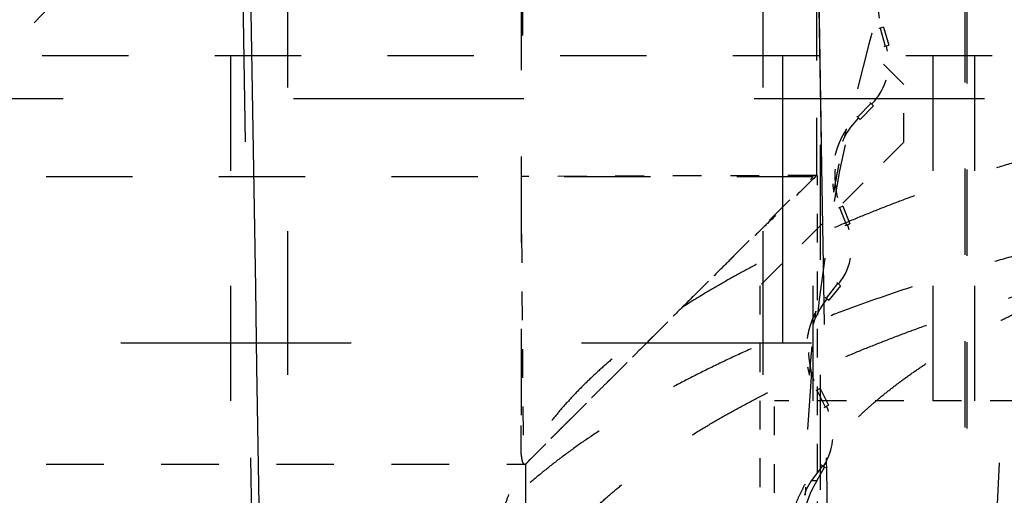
# Model space of a CAD drawing. Header units: millimetres. Extents: x 14186 to 17588, y 1400 to 3805.
# Tile 282 of 656: x 16298.19 to 16301.61, y 2693.65 to 2695.31. Entities that reach past the tile are written whole.
import ezdxf

# ---------------------------------------------------------------- set-up
doc = ezdxf.new("R2010")
doc.units = ezdxf.units.MM
doc.linetypes.add('HIDDEN', pattern=[0.2, 0.1, -0.1])
for name, color, linetype in [('DEFAULT_2', 8, 'HIDDEN'), ('INTFCLR_159558', 7, 'Continuous'), ('SHELL_64', 7, 'Continuous'), ('SHELL_77', 7, 'Continuous')]:
    doc.layers.add(name, color=color, linetype=linetype)
doc.layers.add('dim', color=82, linetype='Continuous', lineweight=9)
doc.styles.get("Standard").update_dxf_attribs({"font": 'arial.ttf'})
doc.dimstyles.new('ISO-25', dxfattribs={"dimtxt": 2.5, "dimasz": 2.5, "dimexe": 1.25, "dimexo": 0.625, "dimtad": 1, "dimtxsty": 'Standard', "dimcen": 2.5, "dimadec": 0, "dimazin": 0, "dimtfac": 1, "dimtmove": 0, "dimatfit": 3, "dimfxl": 1, "dimarcsym": 0})

# ---------------------------------------------------------------- blocks, each defined once
blk = doc.blocks.new('*D27')
at = {"layer": 'Defpoints', "color": 0, "transparency": 16777216}
for p in [(17053.8506, 3119.6874), (16297.8248, 2320.6724)]:
    blk.add_point(p, dxfattribs=at)
at = {"layer": 'dim', "color": 0, "linetype": 'Continuous', "lineweight": -2, "transparency": 16777216}
for p, q in [((17253.4695, 3330.6569), (17070.3457, 3137.1204)), ((16297.8248, 2320.6724), (17053.8506, 3119.6874)), ((16281.3297, 2303.2393), (16264.8346, 2285.8063))]:
    blk.add_line(p, q, dxfattribs=at)
at = {"layer": 'dim', "color": 0, "transparency": 16777216}
for points in [[(17067.4402, 3139.8696), (17073.2513, 3134.3712), (17053.8506, 3119.6874)], [(16278.4242, 2305.9885), (16284.2352, 2300.4902), (16297.8248, 2320.6724)]]:
    blk.add_solid(points, dxfattribs=at)
at = {"layer": 'dim', "color": 0, "transparency": 16777216, "insert": (17191.287, 3297.1711), "char_height": 30, "attachment_point": 5, "rotation": 46.5835}
blk.add_mtext('∅1100', dxfattribs=at)
blk = doc.blocks.new('*D28')
at = {"layer": 'Defpoints', "color": 0, "transparency": 16777216}
for p in [(17217.9946, 2998.669), (16133.6809, 2441.6908)]:
    blk.add_point(p, dxfattribs=at)
at = {"layer": 'dim', "color": 0, "linetype": 'Continuous', "lineweight": -2, "transparency": 16777216}
for p, q in [((17380.1399, 3081.958), (17239.3428, 3009.635)), ((16133.6809, 2441.6908), (17217.9946, 2998.669)), ((16112.3326, 2430.7248), (16090.9843, 2419.7589))]:
    blk.add_line(p, q, dxfattribs=at)
at = {"layer": 'dim', "color": 0, "transparency": 16777216}
for points in [[(17237.5152, 3013.193), (17241.1705, 3006.0769), (17217.9946, 2998.669)], [(16110.5049, 2434.2829), (16114.1603, 2427.1668), (16133.6809, 2441.6908)]]:
    blk.add_solid(points, dxfattribs=at)
at = {"layer": 'dim', "color": 0, "transparency": 16777216, "insert": (17310.2934, 3070.985), "char_height": 30, "attachment_point": 5, "rotation": 27.1882}
blk.add_mtext('∅1219', dxfattribs=at)

msp = doc.modelspace()

# ---------------------------------------------------------------- linework, layer by layer
for centre, radius in [((16675.8377, 2720.1799), 609.5), ((16675.8377, 2720.1799), 550), ((16400.8377, 2720.1799), 275)]:
    msp.add_circle(centre, radius)
at = {"color": 7, "linetype": 'Continuous'}
msp.add_arc((17874.2153, 2720.2754), 1575.4233, 180.0034721, 181.2815985, dxfattribs=at)
at = {"layer": 'DEFAULT_2', "color": 8, "linetype": 'HIDDEN', "ltscale": 10}
msp.add_line((16300.8377, 2680.1799), (16300.8377, 2760.1799), dxfattribs=at)
at = {"layer": 'DEFAULT_2', "color": 8, "linetype": 'HIDDEN', "ltscale": 3}
for p, q in [((16299.9332, 2699.7499), (16299.9332, 2695.1799)), ((16299.9282, 2698.4299), (16299.9281, 2693.8939)), ((16301.4713, 2690.8874), (16301.4713, 2696.1726)), ((16301.4782, 2690.884), (16301.4782, 2696.1757)), ((16302.1644, 2695.1799), (16297.9332, 2695.1799)), ((16296.4782, 2694.7599), (16300.9432, 2694.7599)), ((16299.9432, 2693.7599), (16299.9432, 2687.7799))]:
    msp.add_line(p, q, dxfattribs=at)
at = {"layer": 'DEFAULT_2', "color": 8, "linetype": 'HIDDEN', "ltscale": 2}
for p, q in [((16300.9554, 2694.7636), (16300.9582, 2697.9299)), ((16297.4782, 2693.7599), (16299.9438, 2693.7599))]:
    msp.add_line(p, q, dxfattribs=at)
at = {"layer": 'DEFAULT_2', "color": 8, "linetype": 'HIDDEN', "ltscale": 5}
for p, q in [((16299.1182, 2688.0699), (16299.1182, 2697.5699)), ((16300.7682, 2697.5699), (16300.7682, 2688.0699))]:
    msp.add_line(p, q, dxfattribs=at)
at = {"layer": 'DEFAULT_2', "color": 8, "linetype": 'HIDDEN', "ltscale": 0.01}
for p, q in [((16301.1875, 2695.2792), (16301.1713, 2695.2746)), ((16301.1891, 2695.212), (16301.2053, 2695.2166)), ((16301.1521, 2695.0054), (16301.1401, 2695.0171)), ((16301.0947, 2694.9704), (16301.1068, 2694.9587)), ((16301.0462, 2694.6563), (16301.0306, 2694.6501)), ((16301.0544, 2694.5894), (16301.0701, 2694.5956)), ((16301.0379, 2694.3802), (16301.0247, 2694.3907)), ((16300.9843, 2694.3398), (16300.9974, 2694.3293)), ((16300.9668, 2694.0223), (16300.9518, 2694.0146)), ((16300.9814, 2693.9567), (16300.9964, 2693.9643)), ((16300.9855, 2693.7468), (16300.9713, 2693.7559)), ((16300.956, 2693.7013), (16300.936, 2693.7013))]:
    msp.add_line(p, q, dxfattribs=at)
at = {"layer": 'DEFAULT_2', "color": 8, "linetype": 'HIDDEN', "ltscale": 0.05}
for p, q in [((16301.1754, 2695.2758), (16301.1932, 2695.2132)), ((16301.1875, 2695.2792), (16301.2053, 2695.2166)), ((16301.1431, 2695.0142), (16301.0978, 2694.9675)), ((16301.1521, 2695.0054), (16301.1068, 2694.9587)), ((16301.0345, 2694.6516), (16301.0584, 2694.591)), ((16301.0462, 2694.6563), (16301.0701, 2694.5956)), ((16301.028, 2694.388), (16300.9876, 2694.3373)), ((16301.0379, 2694.3802), (16300.9974, 2694.3293)), ((16300.9555, 2694.0165), (16300.9852, 2693.9586)), ((16300.9668, 2694.0223), (16300.9964, 2693.9643)), ((16300.9749, 2693.7538), (16300.936, 2693.7013))]:
    msp.add_line(p, q, dxfattribs=at)
at = {"layer": 'DEFAULT_2', "color": 8, "linetype": 'HIDDEN', "ltscale": 4}
for p, q in [((16298.9182, 2695.1799), (16298.9182, 2688.0699)), ((16300.9682, 2688.0699), (16300.9682, 2695.1799)), ((16301.3582, 2695.1799), (16301.3582, 2688.2799)), ((16301.5036, 2695.1799), (16301.5036, 2688.2799)), ((16300.9432, 2686.7799), (16300.9432, 2694.7599))]:
    msp.add_line(p, q, dxfattribs=at)
at = {"layer": 'DEFAULT_2', "color": 8, "linetype": 'HIDDEN', "ltscale": 0.1}
for p, q in [((16301.2582, 2695.0799), (16301.1582, 2695.1799)), ((16301.2582, 2694.8799), (16301.2582, 2695.0799))]:
    msp.add_line(p, q, dxfattribs=at)
at = {"layer": 'DEFAULT_2', "color": 8, "linetype": 'HIDDEN', "ltscale": 0.5}
msp.add_line((16301.2582, 2694.8799), (16300.7582, 2694.3799), dxfattribs=at)
at = {"layer": 'DEFAULT_2', "color": 8, "linetype": 'HIDDEN', "ltscale": 0.7}
for p, q in [((16300.9554, 2694.7636), (16299.9282, 2694.7599)), ((16299.9282, 2694.7599), (16299.9357, 2693.7599))]:
    msp.add_line(p, q, dxfattribs=at)
at = {"layer": 'DEFAULT_2', "color": 8, "linetype": 'HIDDEN'}
for p, q in [((16299.9432, 2693.7599), (16300.9432, 2694.7599)), ((16300.7582, 2694.3799), (16300.7582, 2692.8699))]:
    msp.add_line(p, q, dxfattribs=at)
at = {"layer": 'DEFAULT_2', "color": 8, "linetype": 'HIDDEN', "ltscale": 0.9}
msp.add_line((16300.9582, 2693.5299), (16300.9582, 2694.7636), dxfattribs=at)
at = {"layer": 'DEFAULT_2', "color": 8, "linetype": 'HIDDEN', "ltscale": 8}
msp.add_line((16315.3377, 2694.1799), (16294.3377, 2694.1799), dxfattribs=at)
at = {"layer": 'DEFAULT_2', "color": 8, "linetype": 'HIDDEN', "ltscale": 0.07}
msp.add_line((16299.9282, 2693.794), (16299.9281, 2693.8939), dxfattribs=at)
at = {"layer": 'DEFAULT_2', "color": 8, "linetype": 'HIDDEN', "ltscale": 0.04}
msp.add_line((16300.956, 2693.7013), (16300.9819, 2693.7491), dxfattribs=at)
at = {"layer": 'DEFAULT_2', "color": 8, "linetype": 'HIDDEN', "ltscale": 11}
msp.add_lwpolyline([(16300.7648, 2720.1799), (16300.7702, 2716.1544), (16300.788, 2711.7392), (16300.817, 2707.4502), (16300.8564, 2703.2887), (16300.9051, 2699.254), (16300.9622, 2695.3449), (16301.0268, 2691.5611), (16301.0979, 2687.9028), (16301.1634, 2684.8658)], dxfattribs=at)
msp.add_circle((16307.4582, 2693.5299), 5.8792, dxfattribs=at)
for centre, radius, start, end in [((17873.8176, 2720.2717), 1575.0525, 180.0033386, 181.2905303), ((17873.8448, 2720.2719), 1573.0797, 180.0033518, 181.2905842)]:
    msp.add_arc(centre, radius, start, end, dxfattribs=at)
at = {"layer": 'DEFAULT_2', "color": 8, "linetype": 'HIDDEN', "ltscale": 2}
msp.add_arc((16307.4582, 2693.5299), 6.5442, 147.16964, 178.93598, dxfattribs=at)
at = {"layer": 'DEFAULT_2', "color": 8, "linetype": 'HIDDEN', "ltscale": 0.2}
for centre, radius, start, end in [((16301.4614, 2695.357), 0.2931, 130.3745, 195.8671), ((16300.9958, 2695.1571), 0.2094, 315.8671, 15.8671), ((16301.3111, 2694.7605), 0.2931, 135.9995, 201.4637), ((16300.8674, 2694.5158), 0.2094, 321.4921, 21.4921), ((16301.2201, 2694.152), 0.2931, 141.6245, 207.1171), ((16300.8025, 2693.8651), 0.2094, 327.1171, 27.1171)]:
    msp.add_arc(centre, radius, start, end, dxfattribs=at)
msp.add_ellipse((16301.2092, 2693.5376), major_axis=(0.3015, -0.0004), ratio=0.999991, start_param=2.56891, end_param=3.714275, dxfattribs=at)
at = {"layer": 'DEFAULT_2', "color": 8, "linetype": 'HIDDEN', "ltscale": 3}
for points, knots in [([(16304.8377, 2695.2311), (16304.756, 2695.2311), (16304.5927, 2695.2297), (16304.3482, 2695.2231), (16304.1047, 2695.2121), (16303.8629, 2695.1968), (16303.6235, 2695.1772), (16303.3872, 2695.1533), (16303.1543, 2695.1252), (16302.9255, 2695.0929), (16302.7013, 2695.0566), (16302.4822, 2695.0163), (16302.2687, 2694.9722), (16302.0615, 2694.9243), (16301.8931, 2694.881), (16301.762, 2694.8445), (16301.6662, 2694.8165), (16301.5723, 2694.7876), (16301.4804, 2694.7579), (16301.3905, 2694.7274), (16301.3027, 2694.6961), (16301.217, 2694.664), (16301.1334, 2694.6311), (16301.0522, 2694.5975), (16300.9731, 2694.5632), (16300.8965, 2694.5282), (16300.8221, 2694.4925), (16300.7502, 2694.4561), (16300.6808, 2694.4192), (16300.6139, 2694.3816), (16300.5495, 2694.3434), (16300.4877, 2694.3046), (16300.4285, 2694.2653), (16300.3719, 2694.2255), (16300.3181, 2694.1852), (16300.2669, 2694.1444), (16300.2185, 2694.1032), (16300.1729, 2694.0615), (16300.1301, 2694.0195), (16300.0902, 2693.977), (16300.0531, 2693.9342), (16300.0188, 2693.8911), (16299.9875, 2693.8477), (16299.9591, 2693.804), (16299.9336, 2693.7601), (16299.9111, 2693.716), (16299.8915, 2693.6716), (16299.875, 2693.6271), (16299.8614, 2693.5824), (16299.8508, 2693.5376), (16299.8433, 2693.4928), (16299.8387, 2693.4478), (16299.8377, 2693.4178), (16299.8377, 2693.4029)], [0, 0, 0, 0, 0.043335, 0.08662, 0.129747, 0.172607, 0.215095, 0.257126, 0.29862, 0.339496, 0.379677, 0.419083, 0.457639, 0.495268, 0.531899, 0.54982, 0.567469, 0.584838, 0.601919, 0.618707, 0.635194, 0.651374, 0.667243, 0.682794, 0.698025, 0.71293, 0.727506, 0.741751, 0.75566, 0.769231, 0.782465, 0.795361, 0.807921, 0.820145, 0.832037, 0.843598, 0.854834, 0.86575, 0.876352, 0.886652, 0.896658, 0.906383, 0.91584, 0.925044, 0.934012, 0.942764, 0.951321, 0.959706, 0.967945, 0.976066, 0.984095, 0.992063, 1, 1, 1, 1]), ([(16300.8377, 2693.4029), (16300.8377, 2693.4148), (16300.8386, 2693.4388), (16300.8422, 2693.4748), (16300.8482, 2693.5107), (16300.8567, 2693.5465), (16300.8675, 2693.5822), (16300.8808, 2693.6179), (16300.8964, 2693.6533), (16300.9144, 2693.6887), (16300.9348, 2693.7238), (16300.9575, 2693.7588), (16300.9826, 2693.7935), (16301.0196, 2693.8401), (16301.0609, 2693.8856), (16301.1059, 2693.9298), (16301.1424, 2693.9631), (16301.1811, 2693.9961), (16301.222, 2694.0287), (16301.2651, 2694.061), (16301.3103, 2694.0928), (16301.3577, 2694.1243), (16301.4071, 2694.1553), (16301.4586, 2694.1858), (16301.5122, 2694.2159), (16301.5677, 2694.2455), (16301.6252, 2694.2745), (16301.6847, 2694.3031), (16301.746, 2694.3311), (16301.8092, 2694.3586), (16301.8743, 2694.3855), (16301.9411, 2694.4117), (16302.0096, 2694.4374), (16302.0799, 2694.4625), (16302.1766, 2694.4953), (16302.3015, 2694.5346), (16302.4563, 2694.5787), (16302.6167, 2694.62), (16302.7825, 2694.6583), (16302.9533, 2694.6936), (16303.1285, 2694.7259), (16303.3079, 2694.7549), (16303.4909, 2694.7807), (16303.6772, 2694.8032), (16303.8664, 2694.8223), (16304.0579, 2694.838), (16304.2513, 2694.8503), (16304.4461, 2694.859), (16304.6417, 2694.8643), (16304.7724, 2694.8655), (16304.8377, 2694.8655)], [0, 0, 0, 0, 0.007937, 0.015905, 0.023934, 0.032054, 0.040293, 0.048679, 0.057237, 0.065989, 0.074957, 0.08416, 0.093616, 0.10334, 0.123642, 0.134246, 0.145163, 0.156398, 0.167959, 0.179848, 0.192071, 0.20463, 0.217527, 0.230763, 0.244336, 0.258245, 0.272488, 0.287063, 0.301967, 0.317196, 0.332747, 0.348616, 0.364797, 0.381285, 0.398072, 0.432521, 0.46809, 0.504724, 0.542355, 0.580909, 0.620314, 0.660493, 0.701369, 0.742865, 0.784901, 0.827396, 0.870261, 0.91339, 0.956673, 1, 1, 1, 1]), ([(16299.8377, 2692.9375), (16299.8377, 2692.9525), (16299.8387, 2692.9825), (16299.8433, 2693.0274), (16299.8508, 2693.0723), (16299.8614, 2693.117), (16299.875, 2693.1617), (16299.8915, 2693.2062), (16299.9111, 2693.2506), (16299.9336, 2693.2947), (16299.9591, 2693.3387), (16299.9875, 2693.3824), (16300.0188, 2693.4258), (16300.0531, 2693.4689), (16300.0902, 2693.5117), (16300.1301, 2693.5541), (16300.1729, 2693.5961), (16300.2185, 2693.6378), (16300.2669, 2693.679), (16300.3181, 2693.7198), (16300.3719, 2693.7601), (16300.4285, 2693.7999), (16300.4877, 2693.8392), (16300.5495, 2693.878), (16300.6139, 2693.9162), (16300.6808, 2693.9538), (16300.7502, 2693.9908), (16300.8221, 2694.0271), (16300.8964, 2694.0628), (16300.9731, 2694.0978), (16301.0521, 2694.1321), (16301.1334, 2694.1657), (16301.2169, 2694.1986), (16301.3026, 2694.2307), (16301.3905, 2694.262), (16301.4804, 2694.2925), (16301.5723, 2694.3222), (16301.6662, 2694.3511), (16301.762, 2694.3791), (16301.8931, 2694.4156), (16302.0615, 2694.4589), (16302.2687, 2694.5068), (16302.4821, 2694.551), (16302.7012, 2694.5912), (16302.9255, 2694.6276), (16303.1543, 2694.6598), (16303.3871, 2694.6879), (16303.6235, 2694.7118), (16303.8629, 2694.7314), (16304.1047, 2694.7467), (16304.3482, 2694.7577), (16304.5927, 2694.7643), (16304.756, 2694.7658), (16304.8377, 2694.7658)], [0, 0, 0, 0, 0.007937, 0.015905, 0.023934, 0.032054, 0.040294, 0.048679, 0.057236, 0.065987, 0.074956, 0.08416, 0.093616, 0.103341, 0.113347, 0.123646, 0.134249, 0.145165, 0.1564, 0.167962, 0.179853, 0.192077, 0.204636, 0.217532, 0.230766, 0.244337, 0.258246, 0.27249, 0.287066, 0.301971, 0.317201, 0.332753, 0.348621, 0.364801, 0.381288, 0.398076, 0.415157, 0.432526, 0.450175, 0.468096, 0.504727, 0.542356, 0.580912, 0.620319, 0.660499, 0.701376, 0.74287, 0.784902, 0.827391, 0.870252, 0.913379, 0.956665, 1, 1, 1, 1])]:
    msp.add_open_spline(points, degree=3, knots=knots, dxfattribs=at)
at = {"layer": 'DEFAULT_2', "color": 8, "linetype": 'HIDDEN', "ltscale": 0.2}
for points, knots in [([(16301.0585, 2694.925), (16301.0572, 2694.923), (16301.0546, 2694.9189), (16301.0515, 2694.9138), (16301.0491, 2694.9097), (16301.0474, 2694.9066), (16301.0457, 2694.9035), (16301.044, 2694.9003), (16301.0423, 2694.8971), (16301.0407, 2694.8939), (16301.0392, 2694.8907), (16301.0379, 2694.888), (16301.0369, 2694.8859), (16301.0362, 2694.8842), (16301.0355, 2694.8826), (16301.0345, 2694.8804), (16301.0333, 2694.8777), (16301.032, 2694.8744), (16301.0306, 2694.871), (16301.0289, 2694.8666), (16301.0269, 2694.861), (16301.025, 2694.8553), (16301.0235, 2694.8508), (16301.0225, 2694.8474), (16301.0217, 2694.8445), (16301.021, 2694.8422), (16301.0204, 2694.8399), (16301.0196, 2694.837), (16301.0184, 2694.8324), (16301.0171, 2694.8266), (16301.0156, 2694.8196), (16301.0143, 2694.8126), (16301.0133, 2694.8067), (16301.0126, 2694.802), (16301.0121, 2694.7985), (16301.0117, 2694.7949), (16301.0112, 2694.7902), (16301.0106, 2694.7842), (16301.0102, 2694.7783), (16301.0099, 2694.7735), (16301.0098, 2694.77), (16301.0097, 2694.7664), (16301.0096, 2694.7628), (16301.0096, 2694.7592), (16301.0097, 2694.7557), (16301.0097, 2694.7521), (16301.0098, 2694.7485), (16301.01, 2694.7449), (16301.0103, 2694.7402), (16301.0106, 2694.7354), (16301.011, 2694.7313), (16301.0113, 2694.7289), (16301.0115, 2694.7265), (16301.0119, 2694.7236), (16301.0125, 2694.7188), (16301.0134, 2694.7129), (16301.0142, 2694.7082), (16301.0146, 2694.7059)], [0, 0, 0, 0, 0.031246, 0.062496, 0.078123, 0.093749, 0.109375, 0.125001, 0.140627, 0.156252, 0.171877, 0.187501, 0.195314, 0.203126, 0.210939, 0.218751, 0.234376, 0.250002, 0.265627, 0.281252, 0.312502, 0.343752, 0.359377, 0.375002, 0.390627, 0.398439, 0.406252, 0.421877, 0.437501, 0.468751, 0.5, 0.531249, 0.562498, 0.578123, 0.593748, 0.609373, 0.624998, 0.656247, 0.687497, 0.703122, 0.718748, 0.734373, 0.749998, 0.765624, 0.781249, 0.796874, 0.812499, 0.828123, 0.843748, 0.874999, 0.890624, 0.898437, 0.906251, 0.921877, 0.937504, 0.968754, 1, 1, 1, 1]), ([(16301.0146, 2694.7059), (16301.018, 2694.7242), (16301.0248, 2694.7608), (16301.0355, 2694.8156), (16301.0467, 2694.8704), (16301.0545, 2694.9068), (16301.0585, 2694.925)], [0, 0, 0, 0, 0.25, 0.5, 0.75, 1, 1, 1, 1]), ([(16300.9526, 2694.291), (16300.9514, 2694.2889), (16300.9493, 2694.2846), (16300.9467, 2694.2792), (16300.9448, 2694.2749), (16300.9433, 2694.2716), (16300.9419, 2694.2683), (16300.9405, 2694.265), (16300.9392, 2694.2617), (16300.9379, 2694.2584), (16300.9367, 2694.255), (16300.9357, 2694.2522), (16300.9349, 2694.2499), (16300.9344, 2694.2482), (16300.9338, 2694.2465), (16300.9331, 2694.2443), (16300.9322, 2694.2414), (16300.9311, 2694.238), (16300.9301, 2694.2346), (16300.9289, 2694.23), (16300.9274, 2694.2242), (16300.9261, 2694.2184), (16300.9251, 2694.2137), (16300.9244, 2694.2102), (16300.9238, 2694.2073), (16300.9234, 2694.205), (16300.923, 2694.2026), (16300.9225, 2694.1997), (16300.9218, 2694.1949), (16300.921, 2694.189), (16300.9202, 2694.1819), (16300.9196, 2694.1748), (16300.9192, 2694.1689), (16300.9189, 2694.1641), (16300.9188, 2694.1605), (16300.9187, 2694.1569), (16300.9187, 2694.1522), (16300.9187, 2694.1462), (16300.9189, 2694.1403), (16300.9191, 2694.1355), (16300.9193, 2694.1319), (16300.9195, 2694.1284), (16300.9198, 2694.1248), (16300.9202, 2694.1212), (16300.9206, 2694.1177), (16300.921, 2694.1141), (16300.9214, 2694.1106), (16300.922, 2694.107), (16300.9227, 2694.1023), (16300.9235, 2694.0976), (16300.9243, 2694.0935), (16300.9248, 2694.0912), (16300.9253, 2694.0889), (16300.9259, 2694.086), (16300.927, 2694.0813), (16300.9284, 2694.0755), (16300.9297, 2694.0709), (16300.9304, 2694.0687)], [0, 0, 0, 0, 0.031246, 0.062496, 0.078123, 0.093749, 0.109375, 0.125001, 0.140627, 0.156252, 0.171877, 0.187501, 0.195314, 0.203126, 0.210939, 0.218751, 0.234376, 0.250002, 0.265627, 0.281252, 0.312502, 0.343752, 0.359377, 0.375002, 0.390627, 0.398439, 0.406252, 0.421877, 0.437501, 0.468751, 0.5, 0.531249, 0.562498, 0.578123, 0.593748, 0.609373, 0.624998, 0.656247, 0.687497, 0.703122, 0.718748, 0.734373, 0.749998, 0.765624, 0.781249, 0.796874, 0.812499, 0.828123, 0.843748, 0.874999, 0.890624, 0.898437, 0.906251, 0.921877, 0.937504, 0.968754, 1, 1, 1, 1]), ([(16300.9304, 2694.0687), (16300.9319, 2694.0872), (16300.9351, 2694.1243), (16300.9404, 2694.1799), (16300.9462, 2694.2355), (16300.9504, 2694.2725), (16300.9526, 2694.291)], [0, 0, 0, 0, 0.25, 0.5, 0.75, 1, 1, 1, 1])]:
    msp.add_open_spline(points, degree=3, knots=knots, dxfattribs=at)
at = {"layer": 'DEFAULT_2', "color": 8, "linetype": 'HIDDEN'}
msp.add_open_spline([(16300.9554, 2694.7636), (16300.9269, 2694.7356), (16300.8697, 2694.6799), (16300.7982, 2694.6105), (16300.7412, 2694.5551), (16300.6988, 2694.5137), (16300.6568, 2694.4725), (16300.6015, 2694.418), (16300.547, 2694.3638), (16300.493, 2694.3101), (16300.4405, 2694.2576), (16300.3889, 2694.2058), (16300.3381, 2694.155), (16300.3012, 2694.118), (16300.2652, 2694.082), (16300.2303, 2694.047), (16300.1964, 2694.0132), (16300.1639, 2693.9807), (16300.1329, 2693.9496), (16300.1034, 2693.9201), (16300.08, 2693.8966), (16300.0622, 2693.8788), (16300.0497, 2693.8662), (16300.0377, 2693.8543), (16300.0263, 2693.843), (16300.0155, 2693.8323), (16300.0053, 2693.8223), (16299.9958, 2693.8129), (16299.987, 2693.8043), (16299.979, 2693.7962), (16299.9727, 2693.7899), (16299.9681, 2693.7852), (16299.965, 2693.782), (16299.962, 2693.7789), (16299.9593, 2693.7759), (16299.9567, 2693.7731), (16299.9544, 2693.7706), (16299.9523, 2693.7682), (16299.9504, 2693.7661), (16299.949, 2693.7645), (16299.948, 2693.7633), (16299.9473, 2693.7626), (16299.9466, 2693.7619), (16299.946, 2693.7613), (16299.9455, 2693.7607), (16299.945, 2693.7603), (16299.9446, 2693.7599), (16299.9442, 2693.7596), (16299.944, 2693.7594), (16299.9438, 2693.7594), (16299.9436, 2693.7593), (16299.9435, 2693.7593), (16299.9434, 2693.7593), (16299.9434, 2693.7593), (16299.9433, 2693.7594), (16299.9432, 2693.7595), (16299.9432, 2693.7596), (16299.9432, 2693.7597), (16299.9432, 2693.7598), (16299.9432, 2693.7599)], degree=3, knots=[0, 0, 0, 0, 0.084039, 0.167884, 0.20961, 0.251138, 0.29242, 0.33341, 0.414328, 0.454165, 0.493522, 0.570494, 0.607939, 0.644576, 0.680316, 0.715038, 0.748608, 0.780892, 0.811755, 0.841041, 0.868525, 0.881515, 0.893965, 0.905843, 0.917119, 0.927768, 0.937771, 0.947115, 0.955784, 0.963764, 0.97104, 0.974409, 0.977598, 0.980603, 0.983424, 0.986055, 0.988485, 0.990703, 0.992697, 0.994457, 0.995246, 0.995971, 0.996633, 0.997228, 0.997757, 0.998219, 0.998611, 0.998935, 0.999191, 0.999295, 0.999384, 0.999459, 0.999524, 0.999584, 0.999645, 0.999713, 0.999793, 0.999888, 1, 1, 1, 1], dxfattribs=at)
at = {"layer": 'DEFAULT_2', "color": 8, "linetype": 'HIDDEN', "ltscale": 0.03}
msp.add_open_spline([(16299.9282, 2693.794), (16299.9283, 2693.7926), (16299.9286, 2693.7899), (16299.929, 2693.7861), (16299.9295, 2693.7825), (16299.93, 2693.7792), (16299.9305, 2693.7766), (16299.9309, 2693.7746), (16299.9312, 2693.7728), (16299.9317, 2693.7708), (16299.9323, 2693.7685), (16299.9329, 2693.7668), (16299.9335, 2693.7655), (16299.934, 2693.7644), (16299.9347, 2693.7632), (16299.9357, 2693.762), (16299.9368, 2693.7611), (16299.9381, 2693.7604), (16299.9394, 2693.76), (16299.9403, 2693.7599), (16299.9408, 2693.7599)], degree=3, knots=[0, 0, 0, 0, 0.106363, 0.206192, 0.299473, 0.386192, 0.466332, 0.503931, 0.539887, 0.606938, 0.66768, 0.722407, 0.747657, 0.771594, 0.81591, 0.856268, 0.893638, 0.929178, 0.96419, 1, 1, 1, 1], dxfattribs=at)
at = {"layer": 'DEFAULT_2', "color": 8, "linetype": 'HIDDEN', "ltscale": 0.04}
msp.add_open_spline([(16300.936, 2693.7013), (16300.9354, 2693.7003), (16300.9341, 2693.6984), (16300.9323, 2693.6954), (16300.9306, 2693.6924), (16300.9291, 2693.69), (16300.9279, 2693.688), (16300.9271, 2693.6865), (16300.9262, 2693.685), (16300.9253, 2693.6835), (16300.9244, 2693.682), (16300.9232, 2693.68), (16300.9217, 2693.6775), (16300.9204, 2693.675), (16300.9194, 2693.6729), (16300.9187, 2693.6713), (16300.918, 2693.6697), (16300.9175, 2693.6681), (16300.9169, 2693.6664), (16300.9163, 2693.6642), (16300.9156, 2693.6614), (16300.9148, 2693.658), (16300.9139, 2693.6547), (16300.9132, 2693.6525), (16300.9127, 2693.6515)], degree=3, knots=[0, 0, 0, 0, 0.062389, 0.124727, 0.187083, 0.249519, 0.280785, 0.312091, 0.343446, 0.374851, 0.406289, 0.43773, 0.500527, 0.563088, 0.594264, 0.625379, 0.656454, 0.687528, 0.718648, 0.749841, 0.812428, 0.875102, 0.937626, 1, 1, 1, 1], dxfattribs=at)
at = {"layer": 'INTFCLR_159558', "color": 8, "linetype": 'HIDDEN', "ltscale": 7}
msp.add_circle((16304.8377, 2689.1799), 9, dxfattribs=at)
at = {"layer": 'SHELL_64', "color": 8, "linetype": 'HIDDEN', "ltscale": 8}
msp.add_line((16294.3377, 2695.0317), (16315.3377, 2695.0317), dxfattribs=at)
at = {"layer": 'SHELL_64', "color": 8, "linetype": 'HIDDEN', "ltscale": 3}
msp.add_open_spline([(16304.8377, 2694.8755), (16304.79, 2694.8755), (16304.6946, 2694.875), (16304.5515, 2694.8729), (16304.4086, 2694.8693), (16304.2659, 2694.8644), (16304.1237, 2694.858), (16303.982, 2694.8503), (16303.8409, 2694.8411), (16303.7006, 2694.8306), (16303.5611, 2694.8186), (16303.377, 2694.801), (16303.1944, 2694.7805), (16303.0135, 2694.7573), (16302.8797, 2694.7386), (16302.7473, 2694.7186), (16302.5738, 2694.6903), (16302.4026, 2694.6594), (16302.234, 2694.6257), (16302.1102, 2694.5994), (16301.9884, 2694.5718), (16301.8686, 2694.5431), (16301.7511, 2694.5132), (16301.6358, 2694.4821), (16301.5228, 2694.4499), (16301.4122, 2694.4166), (16301.3042, 2694.3822), (16301.1987, 2694.3468), (16301.0959, 2694.3103), (16300.9958, 2694.2728), (16300.8986, 2694.2344), (16300.8042, 2694.195), (16300.7127, 2694.1547), (16300.6243, 2694.1135), (16300.5389, 2694.0714), (16300.4567, 2694.0286), (16300.3777, 2693.9849), (16300.3019, 2693.9404), (16300.2295, 2693.8952), (16300.1604, 2693.8494), (16300.0947, 2693.8028), (16300.0325, 2693.7556), (16299.9738, 2693.7078), (16299.9186, 2693.6595), (16299.867, 2693.6106), (16299.8191, 2693.5612), (16299.7748, 2693.5114), (16299.7342, 2693.4611), (16299.6973, 2693.4105), (16299.6642, 2693.3594), (16299.6349, 2693.3081), (16299.6135, 2693.2648), (16299.5983, 2693.2301), (16299.588, 2693.2042), (16299.5786, 2693.1782), (16299.5702, 2693.1522), (16299.5627, 2693.1261), (16299.5562, 2693.1), (16299.5507, 2693.0739), (16299.5461, 2693.0477), (16299.5426, 2693.0215), (16299.5399, 2692.9953), (16299.5383, 2692.9691), (16299.5376, 2692.9429), (16299.5379, 2692.9167), (16299.5391, 2692.8905), (16299.5413, 2692.8643), (16299.5445, 2692.8381), (16299.5487, 2692.812), (16299.5538, 2692.7858), (16299.5599, 2692.7597), (16299.567, 2692.7336), (16299.575, 2692.7076), (16299.584, 2692.6816), (16299.5939, 2692.6556), (16299.6011, 2692.6385), (16299.6049, 2692.6299)], degree=3, knots=[0, 0, 0, 0, 0.022678, 0.045353, 0.068006, 0.090622, 0.113181, 0.135668, 0.158066, 0.180362, 0.202542, 0.224593, 0.268258, 0.289846, 0.311254, 0.332468, 0.353475, 0.394816, 0.415126, 0.435181, 0.454968, 0.474477, 0.493697, 0.512617, 0.531228, 0.54952, 0.567485, 0.585113, 0.602395, 0.619325, 0.635894, 0.652098, 0.66793, 0.683386, 0.69846, 0.71315, 0.727452, 0.741366, 0.754891, 0.768027, 0.780777, 0.793142, 0.805129, 0.816743, 0.827994, 0.838889, 0.849443, 0.859668, 0.869581, 0.879203, 0.888556, 0.897664, 0.902135, 0.906556, 0.910929, 0.91526, 0.919553, 0.923811, 0.92804, 0.932243, 0.936427, 0.940594, 0.944751, 0.948902, 0.953052, 0.957206, 0.961368, 0.965544, 0.969739, 0.973957, 0.978202, 0.98248, 0.986795, 0.99115, 0.99555, 1, 1, 1, 1], dxfattribs=at)
at = {"layer": 'SHELL_77', "color": 8, "linetype": 'HIDDEN', "ltscale": 0.5}
msp.add_line((16300.8082, 2693.2599), (16300.8082, 2693.9799), dxfattribs=at)
at = {"layer": 'SHELL_77', "color": 8, "linetype": 'HIDDEN', "ltscale": 0.7}
msp.add_line((16301.8582, 2693.9799), (16300.8082, 2693.9799), dxfattribs=at)

# ---------------------------------------------------------------- dimensions: what is measured, and where the dimension line sits
at = {"layer": 'dim'}
dim = msp.add_diameter_dim_2p(p1=(16297.8248, 2320.6724), p2=(17053.8506, 3119.6874), dimstyle='ISO-25', override={"dimtxt": 30, "dimasz": 24, "dimexe": 5.997, "dimexo": 5.997, "dimgap": 5.997, "dimdsep": 46, "dimarcsym": 1}, dxfattribs=at)
dim.commit()
dim.dimension.update_dxf_attribs({"geometry": '*D27', "text_midpoint": (17207.3786, 3281.9453), "dimtype": 131})
dim = msp.add_diameter_dim_2p(p1=(16133.6809, 2441.6908), p2=(17217.9946, 2998.669), dimstyle='ISO-25', override={"dimtxt": 30, "dimasz": 24, "dimexe": 5.997, "dimexo": 5.997, "dimgap": 5.997, "dimdsep": 46, "dimarcsym": 1}, dxfattribs=at)
dim.commit()
dim.dimension.update_dxf_attribs({"geometry": '*D28', "text_midpoint": (17310.2934, 3070.985)})

doc.saveas('drawing.dxf')
